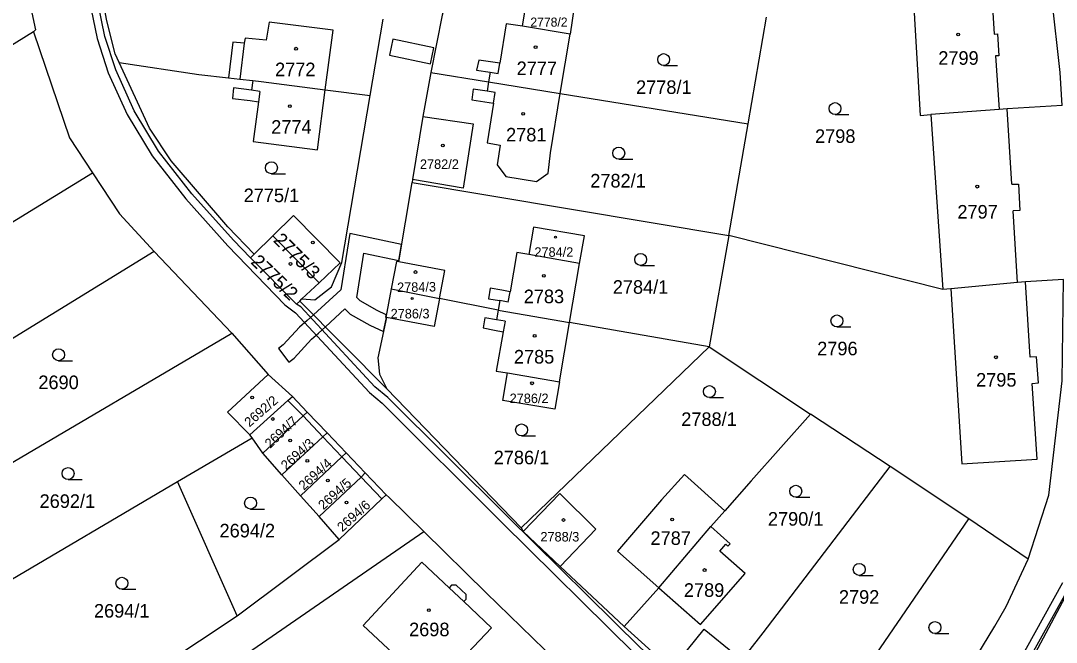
# Model space of a CAD drawing. Extents: x -869103 to -863415, y -1015889 to -1012477.
# Drawn here: x -866436.6 to -866307, y -1014580.6 to -1014502.9 of the extents above; entities that cross this region are included whole.
import ezdxf

# ---------------------------------------------------------------- set-up
doc = ezdxf.new("R2010")
doc.units = 0
for name, color, linetype in [('Hranice parcel', 7, 'Continuous'), ('Parcelní čísla', 7, 'Continuous'), ('Vnitřní kresba', 7, 'Continuous'), ('Věcná břemena k části', 7, 'Continuous'), ('Značky budov', 7, 'Continuous'), ('Značky kultur', 7, 'Continuous')]:
    doc.layers.add(name, color=color, linetype=linetype)

msp = doc.modelspace()

# ---------------------------------------------------------------- linework, layer by layer
at = {"layer": 'Hranice parcel'}
for p, q in [((-866392.85, -1014512.22), (-866391.22, -1014502.66)), ((-866367.83, -1014504.52), (-866373.78, -1014503.54)), ((-866345.55, -1014515.74), (-866343.24, -1014502.4)), ((-866435, -1014504.24), (-866466.26, -1014523.44)), ((-866369.06, -1014511.97), (-866367.83, -1014504.52)), ((-866424.27, -1014508.1), (-866414.31, -1014509.58)), ((-866414.31, -1014509.58), (-866410.6, -1014509.99)), ((-866385.25, -1014509.33), (-866386.29, -1014514.85)), ((-866385.25, -1014509.33), (-866378.03, -1014510.5)), ((-866378.03, -1014510.5), (-866369.06, -1014511.97)), ((-866398.5, -1014511.52), (-866392.85, -1014512.22)), ((-866369.06, -1014511.97), (-866345.55, -1014515.74)), ((-866386.29, -1014514.85), (-866387.58, -1014522.72)), ((-866322.69, -1014514.6), (-866321.16, -1014536.51)), ((-866347.97, -1014529.72), (-866345.55, -1014515.74)), ((-866457.22, -1014540.04), (-866427.61, -1014521.89)), ((-866387.58, -1014522.72), (-866387.59, -1014523.11)), ((-866389.29, -1014533.03), (-866387.59, -1014523.11)), ((-866387.59, -1014523.11), (-866347.97, -1014529.72)), ((-866405.03, -1014529.76), (-866407.37, -1014532.06)), ((-866399.25, -1014535.64), (-866405.03, -1014529.76)), ((-866347.97, -1014529.72), (-866350.41, -1014543.68)), ((-866321.16, -1014536.51), (-866347.97, -1014529.72)), ((-866419.92, -1014531.72), (-866452.88, -1014552.03)), ((-866410.2, -1014541.97), (-866419.92, -1014531.72)), ((-866366.64, -1014533.23), (-866373.01, -1014532.11)), ((-866367.9, -1014540.64), (-866366.64, -1014533.23)), ((-866401.4, -1014537.68), (-866399.25, -1014535.64)), ((-866306.07, -1014535.23), (-866310.81, -1014535.52)), ((-866390.22, -1014536.43), (-866384.19, -1014537.62)), ((-866320.16, -1014536.41), (-866321.16, -1014536.51)), ((-866401.67, -1014537.94), (-866401.4, -1014537.68)), ((-866390.78, -1014548.91), (-866401.67, -1014537.94)), ((-866376.85, -1014539.1), (-866384.19, -1014537.62)), ((-866376.85, -1014539.1), (-866367.9, -1014540.64)), ((-866369.16, -1014548.05), (-866367.9, -1014540.64)), ((-866350.41, -1014543.68), (-866367.9, -1014540.64)), ((-866446.93, -1014563.59), (-866410.2, -1014541.97)), ((-866410.2, -1014541.97), (-866405.64, -1014547.13)), ((-866373.96, -1014566.31), (-866350.41, -1014543.68)), ((-866350.41, -1014543.68), (-866337.75, -1014552.08)), ((-866402.6, -1014549.89), (-866405.64, -1014547.13)), ((-866375.67, -1014546.94), (-866369.16, -1014548.05)), ((-866390.78, -1014548.91), (-866373.96, -1014566.31)), ((-866402.6, -1014549.89), (-866400.75, -1014551.83)), ((-866400.75, -1014551.83), (-866398.26, -1014554.42)), ((-866327.77, -1014558.66), (-866337.75, -1014552.08)), ((-866416.97, -1014560.53), (-866407.65, -1014555.05)), ((-866407.65, -1014555.05), (-866407.92, -1014554.67)), ((-866406.3, -1014556.99), (-866407.65, -1014555.05)), ((-866398.26, -1014554.42), (-866395.87, -1014556.94)), ((-866403.91, -1014559.68), (-866406.3, -1014556.99)), ((-866395.87, -1014556.94), (-866393.48, -1014559.45)), ((-866317.93, -1014565.21), (-866327.77, -1014558.66)), ((-866444.15, -1014576.51), (-866416.97, -1014560.53)), ((-866409.5, -1014577.34), (-866416.97, -1014560.53)), ((-866401.59, -1014562.3), (-866403.91, -1014559.68)), ((-866393.48, -1014559.45), (-866390.87, -1014562.19)), ((-866399.26, -1014564.91), (-866401.59, -1014562.3)), ((-866390.87, -1014562.19), (-866390.49, -1014562.51)), ((-866390.49, -1014562.51), (-866386.16, -1014566.78)), ((-866350.21, -1014566.15), (-866348.47, -1014564.18)), ((-866396.73, -1014567.77), (-866399.26, -1014564.91)), ((-866331.53, -1014585.07), (-866317.93, -1014565.21)), ((-866310.49, -1014570.24), (-866317.93, -1014565.21)), ((-866415.13, -1014586.75), (-866386.16, -1014566.78)), ((-866373.96, -1014566.31), (-866373.69, -1014566.76)), ((-866373.69, -1014566.76), (-866369.09, -1014571.18)), ((-866356.71, -1014573.83), (-866350.21, -1014566.15)), ((-866409.5, -1014577.34), (-866396.73, -1014567.77)), ((-866369.09, -1014571.18), (-866361.06, -1014578.69)), ((-866356.71, -1014573.83), (-866361.06, -1014578.69)), ((-866430.6, -1014591.27), (-866409.5, -1014577.34))]:
    msp.add_line(p, q, dxfattribs=at)
for points in [[(-866436.57, -1014495.63), (-866434.78, -1014504), (-866435, -1014504.24)], [(-866424.27, -1014508.1), (-866424.77, -1014507.01), (-866425.83, -1014502.88), (-866427.34, -1014494.95)], [(-866382.03, -1014495.56), (-866383.85, -1014502.17), (-866385.25, -1014509.33)], [(-866307.52, -1014499.97), (-866315, -1014500.48), (-866315.18, -1014497.64), (-866324.96, -1014498.26), (-866324.01, -1014514.7), (-866322.69, -1014514.6)], [(-866373.78, -1014503.54), (-866373.25, -1014500.15), (-866367.32, -1014501.13), (-866367.83, -1014504.52)], [(-866306.24, -1014513.48), (-866306.47, -1014509.33), (-866307.52, -1014499.97)], [(-866398.5, -1014511.52), (-866397.51, -1014504.04), (-866405.49, -1014503.05), (-866405.87, -1014505.3), (-866408.5, -1014505.04), (-866408.64, -1014505.68), (-866410.07, -1014505.56), (-866410.6, -1014509.99)], [(-866373.78, -1014503.54), (-866375.82, -1014503.25), (-866376.62, -1014508.16), (-866379.26, -1014507.78), (-866379.54, -1014509.05), (-866377.84, -1014509.31), (-866378.03, -1014510.5)], [(-866435, -1014504.24), (-866430.5, -1014517.51), (-866427.61, -1014521.89)], [(-866407.37, -1014532.06), (-866410.69, -1014528.64), (-866417.76, -1014520.4), (-866420.5, -1014516.31), (-866424.27, -1014508.1)], [(-866410.6, -1014509.99), (-866409.17, -1014510.16), (-866407.54, -1014510.35)], [(-866407.54, -1014510.35), (-866407.71, -1014511.55), (-866409.98, -1014511.24), (-866410.11, -1014512.6), (-866407.89, -1014512.85), (-866406.84, -1014512.99), (-866407.51, -1014517.98), (-866399.45, -1014519), (-866398.5, -1014511.52)], [(-866407.54, -1014510.35), (-866406.5, -1014510.47), (-866398.5, -1014511.52)], [(-866378.03, -1014510.5), (-866378.23, -1014511.68), (-866379.95, -1014511.44), (-866380.15, -1014512.74), (-866377.43, -1014513.18), (-866378.23, -1014518.12), (-866376.6, -1014518.41), (-866376.95, -1014520.88), (-866375.86, -1014522.34), (-866372.02, -1014522.98), (-866370.56, -1014521.92), (-866370.29, -1014519.41), (-866369.06, -1014511.97)], [(-866401.4, -1014537.68), (-866399.79, -1014537.8), (-866397.72, -1014536.17), (-866396.43, -1014533.13), (-866392.85, -1014512.22)], [(-866306.24, -1014513.48), (-866313.12, -1014513.9), (-866314.13, -1014513.97), (-866322.69, -1014514.6)], [(-866386.29, -1014514.85), (-866379.98, -1014515.77), (-866381.23, -1014523.81), (-866387.58, -1014522.72)], [(-866427.61, -1014521.89), (-866424.23, -1014527.04), (-866419.92, -1014531.72)], [(-866405.03, -1014529.76), (-866402.45, -1014527.22), (-866396.61, -1014533.14), (-866399.25, -1014535.64)], [(-866366.64, -1014533.23), (-866366.03, -1014529.79), (-866372.41, -1014528.69), (-866373.01, -1014532.11)], [(-866407.37, -1014532.06), (-866407.83, -1014532.52), (-866402.09, -1014538.34), (-866401.67, -1014537.94)], [(-866373.01, -1014532.11), (-866374.49, -1014531.85), (-866375.35, -1014536.77), (-866376.4, -1014536.59), (-866377.85, -1014536.32), (-866378.05, -1014537.66), (-866376.63, -1014537.89), (-866376.85, -1014539.1)], [(-866389.29, -1014533.03), (-866389.56, -1014532.98), (-866390.22, -1014536.43)], [(-866384.19, -1014537.62), (-866383.52, -1014534.13), (-866389.29, -1014533.03)], [(-866310.81, -1014535.52), (-866311.81, -1014535.62), (-866320.16, -1014536.41)], [(-866320.16, -1014536.41), (-866318.81, -1014558.31), (-866309.38, -1014557.73), (-866309.99, -1014548.24), (-866309.18, -1014548.18), (-866309.44, -1014544.9), (-866310.23, -1014544.96), (-866310.81, -1014535.52)], [(-866310.49, -1014570.24), (-866307.92, -1014562.25), (-866306.24, -1014547.91), (-866306.07, -1014535.23)], [(-866390.22, -1014536.43), (-866390.9, -1014539.99), (-866390.83, -1014540)], [(-866384.19, -1014537.62), (-866384.86, -1014541.14), (-866390.83, -1014540)], [(-866376.85, -1014539.1), (-866377.05, -1014540.28), (-866378.49, -1014540.03), (-866378.7, -1014541.29), (-866377.29, -1014541.6), (-866376.22, -1014541.79), (-866377.08, -1014546.7), (-866375.67, -1014546.94)], [(-866390.83, -1014540), (-866391.9, -1014545.04), (-866391.68, -1014547.09), (-866390.78, -1014548.91)], [(-866405.64, -1014547.13), (-866410.73, -1014551.86), (-866407.92, -1014554.67)], [(-866369.16, -1014548.05), (-866369.74, -1014551.46), (-866376.25, -1014550.38), (-866375.67, -1014546.94)], [(-866407.92, -1014554.67), (-866403.16, -1014550.39), (-866402.6, -1014549.89)], [(-866400.75, -1014551.83), (-866401.26, -1014552.31), (-866406.3, -1014556.99)], [(-866337.75, -1014552.08), (-866345.17, -1014560.43), (-866348.47, -1014564.18)], [(-866403.91, -1014559.68), (-866398.79, -1014554.93), (-866398.26, -1014554.42)], [(-866401.59, -1014562.3), (-866396.4, -1014557.44), (-866395.87, -1014556.94)], [(-866350.47, -1014588.18), (-866343.66, -1014579.45), (-866327.77, -1014558.66)], [(-866399.26, -1014564.91), (-866394.01, -1014559.96), (-866393.48, -1014559.45)], [(-866348.47, -1014564.18), (-866353.5, -1014559.63), (-866356.41, -1014562.83), (-866361.92, -1014569.26), (-866356.71, -1014573.83)], [(-866396.73, -1014567.77), (-866391.4, -1014562.7), (-866390.87, -1014562.19)], [(-866373.69, -1014566.76), (-866369.13, -1014562.01), (-866364.6, -1014566.49), (-866369.09, -1014571.18)], [(-866386.16, -1014566.78), (-866378.36, -1014574.47), (-866369.56, -1014582.98)], [(-866356.71, -1014573.83), (-866351.5, -1014578.4), (-866345.93, -1014572.02), (-866349.1, -1014569.24), (-866348.35, -1014568.38), (-866348.07, -1014568.63), (-866347.79, -1014568.31), (-866350.21, -1014566.15)], [(-866382.67, -1014573.5), (-866382.98, -1014573.83), (-866386.38, -1014570.63), (-866393.75, -1014578.54), (-866386.33, -1014585.45), (-866384.97, -1014583.94), (-866383.67, -1014585.18), (-866377.67, -1014578.83), (-866381.14, -1014575.56), (-866380.83, -1014575.23)], [(-866325.52, -1014596.5), (-866323.36, -1014592.92), (-866314.68, -1014578.63), (-866313.26, -1014576.15), (-866310.49, -1014570.24)], [(-866380.83, -1014575.23), (-866380.85, -1014574.68), (-866382.09, -1014573.48), (-866382.67, -1014573.5)], [(-866323.72, -1014607.8), (-866323.78, -1014606.26), (-866309.55, -1014581.98), (-866305.18, -1014573.74)], [(-866361.06, -1014578.69), (-866351.5, -1014587.32), (-866350.47, -1014588.18)], [(-866351.04, -1014579.01), (-866347.25, -1014582.07), (-866351.27, -1014587.03), (-866355.05, -1014583.97), (-866351.04, -1014579.01)]]:
    msp.add_lwpolyline(points, dxfattribs=at)
at = {"layer": 'Vnitřní kresba'}
for p, q in [((-866315, -1014500.48), (-866314.74, -1014504.52)), ((-866314.74, -1014504.52), (-866314.32, -1014504.49)), ((-866314.32, -1014504.49), (-866314.14, -1014507.23)), ((-866408.64, -1014505.68), (-866409.17, -1014510.16)), ((-866314.14, -1014507.23), (-866314.56, -1014507.25)), ((-866314.56, -1014507.25), (-866314.13, -1014513.97)), ((-866376.83, -1014509.46), (-866376.62, -1014508.16)), ((-866377.84, -1014509.31), (-866376.83, -1014509.46)), ((-866406.67, -1014511.7), (-866407.71, -1014511.55)), ((-866406.67, -1014511.7), (-866406.84, -1014512.99)), ((-866377.21, -1014511.82), (-866378.23, -1014511.68)), ((-866377.43, -1014513.18), (-866377.21, -1014511.82)), ((-866312.55, -1014523.33), (-866313.12, -1014513.9)), ((-866312.55, -1014523.33), (-866311.69, -1014523.29)), ((-866311.69, -1014523.29), (-866311.52, -1014526.62)), ((-866311.52, -1014526.62), (-866312.36, -1014526.66)), ((-866311.81, -1014535.62), (-866312.36, -1014526.66)), ((-866375.57, -1014538.08), (-866375.35, -1014536.77)), ((-866375.57, -1014538.08), (-866376.63, -1014537.89)), ((-866375.98, -1014540.46), (-866377.05, -1014540.28)), ((-866375.98, -1014540.46), (-866376.22, -1014541.79)), ((-866401.26, -1014552.31), (-866403.16, -1014550.39)), ((-866401.26, -1014552.31), (-866398.79, -1014554.93)), ((-866398.79, -1014554.93), (-866396.4, -1014557.44)), ((-866396.4, -1014557.44), (-866394.01, -1014559.96)), ((-866394.01, -1014559.96), (-866391.4, -1014562.7)), ((-866382.98, -1014573.83), (-866381.14, -1014575.56))]:
    msp.add_line(p, q, dxfattribs=at)
at = {"layer": 'Věcná břemena k části'}
for points in [[(-866306.17, -1014573.22), (-866312.05, -1014583.75), (-866318.21, -1014593.89), (-866324.59, -1014605.47), (-866324.79, -1014605.57), (-866329.11, -1014603.53), (-866330.98, -1014603.14), (-866332.16, -1014602.91), (-866335.45, -1014601.23), (-866341.95, -1014596.42), (-866359.03, -1014581.33), (-866375.69, -1014564.92), (-866390.66, -1014549.99), (-866392.26, -1014548.67), (-866401.55, -1014538.66), (-866402.09, -1014538.34), (-866407.83, -1014532.52), (-866409.96, -1014530.33), (-866415.18, -1014524.52), (-866419.35, -1014519.19), (-866422.39, -1014514.15), (-866424.71, -1014509.02), (-866426.1, -1014504.81), (-866427.68, -1014497.03)], [(-866428.54, -1014497.78), (-866427.06, -1014505.07), (-866425.65, -1014509.38), (-866423.27, -1014514.61), (-866420.17, -1014519.75), (-866415.94, -1014525.16), (-866410.7, -1014531.01), (-866403.54, -1014538.43), (-866402.21, -1014539.4), (-866392.94, -1014549.39), (-866391.34, -1014550.73), (-866376.39, -1014565.64), (-866359.71, -1014582.07), (-866342.57, -1014597.2), (-866335.97, -1014602.09), (-866332.5, -1014603.87), (-866329.43, -1014604.49), (-866327.34, -1014605.48), (-866324.77, -1014606.69), (-866323.87, -1014606.23), (-866317.35, -1014594.39), (-866311.19, -1014584.25), (-866305.27, -1014573.64)]]:
    msp.add_lwpolyline(points, dxfattribs=at)
for points in [[(-866390.02, -1014505.17), (-866390.44, -1014507.17), (-866385.31, -1014508.26), (-866384.89, -1014506.26)], [(-866395.4, -1014529.49), (-866395.59, -1014530.53), (-866396.54, -1014536.52), (-866399.96, -1014539.66), (-866400.76, -1014540.39), (-866401.69, -1014541.21), (-866403.74, -1014543.43), (-866404.35, -1014543.88), (-866403.06, -1014545.59), (-866402.39, -1014545.09), (-866400.21, -1014542.73), (-866399.34, -1014541.97), (-866398.47, -1014541.17), (-866396.02, -1014538.91), (-866395.35, -1014539.56), (-866392.91, -1014540.95), (-866391.2, -1014541.76), (-866390.83, -1014540), (-866390.9, -1014539.99), (-866390.84, -1014539.67), (-866391.97, -1014539.13), (-866394.11, -1014537.92), (-866394.54, -1014537.49), (-866393.67, -1014531.94), (-866389.26, -1014532.87), (-866388.92, -1014530.86)]]:
    msp.add_lwpolyline(points, close=True, dxfattribs=at)
at = {"layer": 'Značky budov'}
for centre, radius in [((-866319.25, -1014504.58), 0.175), ((-866402.14, -1014506.36), 0.175), ((-866372.15, -1014506.16), 0.175), ((-866402.91, -1014513.56), 0.175), ((-866373.71, -1014514.5), 0.175), ((-866383.77, -1014518.47), 0.175), ((-866316.86, -1014523.62), 0.175), ((-866400.05, -1014530.61), 0.175), ((-866369.66, -1014529.95), 0.123), ((-866402.83, -1014533.3), 0.175), ((-866387.19, -1014534.31), 0.175), ((-866371.11, -1014534.78), 0.175), ((-866387.61, -1014537.61), 0.123), ((-866372.27, -1014542.29), 0.175), ((-866314.52, -1014544.98), 0.175), ((-866372.6, -1014548.23), 0.175), ((-866407.64, -1014550.02), 0.175), ((-866405.04, -1014552.7), 0.175), ((-866402.87, -1014555.38), 0.175), ((-866400.73, -1014557.94), 0.175), ((-866398.16, -1014560.39), 0.175), ((-866395.83, -1014563.15), 0.175), ((-866368.66, -1014565.34), 0.175), ((-866355.05, -1014565.27), 0.175), ((-866350.99, -1014571.6), 0.175), ((-866385.53, -1014576.63), 0.175)]:
    msp.add_circle(centre, radius, dxfattribs=at)
at = {"layer": 'Značky kultur'}
for p, q in [((-866356.12, -1014508.47), (-866354.37, -1014508.47)), ((-866334.67, -1014514.6), (-866332.92, -1014514.6)), ((-866361.75, -1014520.18), (-866360, -1014520.18)), ((-866405.22, -1014522.01), (-866403.47, -1014522.01)), ((-866359, -1014533.48), (-866357.25, -1014533.48)), ((-866334.43, -1014541.18), (-866332.68, -1014541.18)), ((-866431.87, -1014545.41), (-866430.12, -1014545.41)), ((-866350.4, -1014550.02), (-866348.65, -1014550.02)), ((-866373.91, -1014554.82), (-866372.16, -1014554.82)), ((-866430.68, -1014560.28), (-866428.93, -1014560.28)), ((-866339.58, -1014562.5), (-866337.83, -1014562.5)), ((-866407.84, -1014563.97), (-866406.09, -1014563.97)), ((-866331.64, -1014572.27), (-866329.89, -1014572.27)), ((-866423.94, -1014574.01), (-866422.19, -1014574.01)), ((-866322.16, -1014579.55), (-866320.41, -1014579.55))]:
    msp.add_line(p, q, dxfattribs=at)
for centre in [(-866356.12, -1014507.72), (-866334.67, -1014513.85), (-866361.75, -1014519.43), (-866405.22, -1014521.26), (-866359, -1014532.73), (-866334.43, -1014540.43), (-866431.87, -1014544.66), (-866350.4, -1014549.27), (-866373.91, -1014554.07), (-866430.68, -1014559.53), (-866339.58, -1014561.75), (-866407.84, -1014563.22), (-866331.64, -1014571.52), (-866423.94, -1014573.26), (-866322.16, -1014578.8)]:
    msp.add_circle(centre, 0.75, dxfattribs=at)

# ---------------------------------------------------------------- texts
at = {"layer": 'Parcelní čísla'}
for s, height, p in [('2778/2', 1.139, (-866372.81, -1014503.6)), ('2799', 1.7, (-866321.74, -1014508.37)), ('2772', 1.7, (-866404.77, -1014509.8)), ('2777', 1.7, (-866374.53, -1014509.66)), ('2778/1', 1.7, (-866359.58, -1014512.02)), ('2774', 1.7, (-866405.25, -1014517)), ('2781', 1.7, (-866375.85, -1014517.97)), ('2798', 1.7, (-866337.17, -1014518.15)), ('2782/2', 1.19, (-866386.63, -1014521.4)), ('2782/1', 1.7, (-866365.31, -1014523.73)), ('2775/1', 1.7, (-866408.7, -1014525.56)), ('2797', 1.7, (-866319.35, -1014527.62)), ('2784/2', 1.19, (-866372.3, -1014532.4)), ('2784/1', 1.7, (-866362.49, -1014537.03)), ('2783', 1.7, (-866373.64, -1014538.21)), ('2786/3', 1.19, (-866390.3, -1014540.11)), ('2796', 1.7, (-866336.9, -1014544.73)), ('2785', 1.7, (-866374.87, -1014545.76)), ('2690', 1.7, (-866434.4, -1014548.96)), ('2795', 1.7, (-866317.01, -1014548.65)), ('2786/2', 1.19, (-866375.4, -1014550.71)), ('2788/1', 1.7, (-866353.92, -1014553.57)), ('2786/1', 1.7, (-866377.4, -1014558.37)), ('2692/1', 1.7, (-866434.25, -1014563.83)), ('2790/1', 1.7, (-866343.07, -1014566.05)), ('2694/2', 1.7, (-866411.72, -1014567.52)), ('2788/3', 1.19, (-866371.55, -1014568.03)), ('2787', 1.7, (-866357.77, -1014568.46)), ('2789', 1.7, (-866353.59, -1014574.96)), ('2792', 1.7, (-866334.18, -1014575.82)), ('2694/1', 1.7, (-866427.44, -1014577.56)), ('2698', 1.7, (-866387.99, -1014579.89))]:
    msp.add_text(s, height=height, dxfattribs=at).set_placement(p)
for s, height, rotation, p in [('2775/3', 1.7, 315, (-866405.08, -1014530.43)), ('2775/2', 1.7, 316, (-866407.91, -1014533.16)), ('2784/3', 1.19, 1, (-866389.48, -1014536.82)), ('2692/2', 1.19, 41, (-866407.97, -1014553.76)), ('2694/7', 1.19, 43, (-866405.38, -1014556.43)), ('2694/3', 1.19, 42, (-866403.38, -1014559.15)), ('2694/4', 1.19, 42, (-866401.16, -1014561.68)), ('2694/5', 1.19, 42, (-866398.71, -1014564.13)), ('2694/6', 1.19, 42, (-866396.34, -1014566.89))]:
    msp.add_text(s, height=height, rotation=rotation, dxfattribs=at).set_placement(p)

doc.saveas('drawing.dxf')
